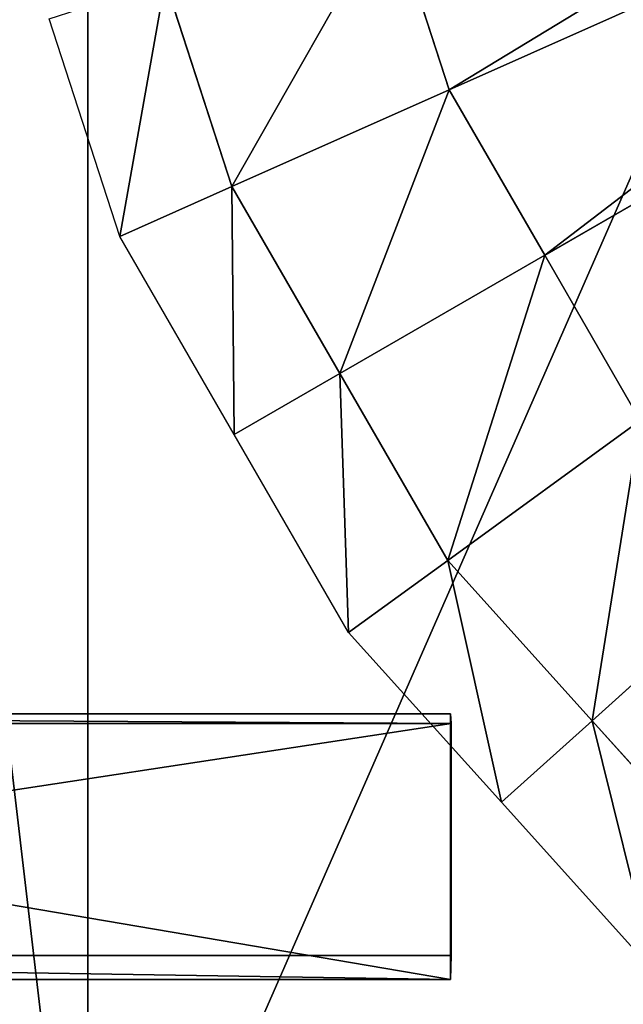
# Model space of a CAD drawing. Extents: x 0 to 31, y 0 to 21.2.
# Tile 530 of 574: x 23.02 to 23.75, y 13.846 to 15.037. Entities that reach past the tile are written whole.
import ezdxf

# ---------------------------------------------------------------- set-up
doc = ezdxf.new("R2010")
doc.units = 0
doc.header["$MEASUREMENT"] = 0
doc.layers.get('0').update_dxf_attribs({"color": 13, "linetype": 'CONTINUOUS'})
for name, color, linetype in [('CAST_IRON', 250, 'CONTINUOUS'), ('GALVANIZED_METAL', 252, 'CONTINUOUS'), ('GRATES', 250, 'CONTINUOUS'), ('STAINLESS_STEEL', 252, 'CONTINUOUS')]:
    doc.layers.add(name, color=color, linetype=linetype)

# ---------------------------------------------------------------- blocks, each defined once
blk = doc.blocks.new('NGM5058UC_TRADECAD_DXF')
at = {"layer": 'CAST_IRON', "color": 0}
blk.add_line((7.5831, 8.55555, -0.18725), (7.5831, 2.72605, -0.18725), dxfattribs=at)
blk.add_line((7.5831, 8.55555, -0.18725), (7.5831, 2.72605, -0.18725), dxfattribs=at)
at = {"layer": 'GRATES', "color": 0}
for p, q in [((8.0218, 3.57525, 1.46245), (6.131, 3.57525, 1.46245)), ((8.0218, 3.57525, 1.46245), (6.131, 3.57525, 1.46245)), ((8.0226, 3.56355, 1.81375), (8.0218, 3.57525, 1.46245)), ((8.0218, 3.57525, 1.46245), (8.0218, 3.25375, 1.46245)), ((8.0218, 3.57525, 1.46245), (8.0218, 3.25375, 1.46245)), ((8.0226, 3.56355, 1.81375), (8.0218, 3.57525, 1.46245)), ((8.0226, 3.56355, 1.81375), (6.1781, 3.56355, 1.81375)), ((8.0226, 3.56355, 1.81375), (6.1781, 3.56355, 1.81375)), ((8.0226, 3.28285, 1.81375), (8.0226, 3.56355, 1.81375)), ((8.0226, 3.28285, 1.81375), (8.0226, 3.56355, 1.81375)), ((6.1781, 3.28285, 1.81375), (8.0226, 3.28285, 1.81375)), ((6.1781, 3.28285, 1.81375), (8.0226, 3.28285, 1.81375)), ((8.0218, 3.25375, 1.46245), (8.0226, 3.28285, 1.81375)), ((8.0218, 3.25375, 1.46245), (8.0226, 3.28285, 1.81375)), ((8.0218, 3.25375, 1.46245), (6.131, 3.25375, 1.46245)), ((8.0218, 3.25375, 1.46245), (6.131, 3.25375, 1.46245))]:
    blk.add_line(p, q, dxfattribs=at)
at = {"layer": 'STAINLESS_STEEL', "color": 0}
for p, q in [((8.0202, 4.33035, 0.17945), (8.9205, 4.73115, 0.17945)), ((8.0202, 4.33035, 0.17945), (8.9205, 4.73115, 0.17945)), ((8.1358, 4.13025, 0.17945), (8.9845, 4.62025, 0.17945)), ((8.1358, 4.13025, 0.17945), (8.9845, 4.62025, 0.17945)), ((7.9488, 4.55015, 0.17945), (8.0202, 4.33035, 0.17945)), ((7.9488, 4.55015, 0.17945), (8.0202, 4.33035, 0.17945)), ((7.6765, 4.46165, -0.07745), (7.7572, 4.21325, -0.07745)), ((7.6765, 4.46165, -0.07745), (7.7572, 4.21325, -0.07745)), ((7.6217, 4.15285, -0.22375), (7.5362, 4.41605, -0.22375)), ((8.0202, 4.33035, 0.17945), (7.7572, 4.21325, -0.07745)), ((8.0202, 4.33035, 0.17945), (7.7572, 4.21325, -0.07745)), ((8.0202, 4.33035, 0.17945), (8.1358, 4.13025, 0.17945)), ((8.0202, 4.33035, 0.17945), (8.1358, 4.13025, 0.17945)), ((7.7572, 4.21325, -0.07745), (7.6217, 4.15285, -0.22375)), ((7.7572, 4.21325, -0.07745), (7.6217, 4.15285, -0.22375)), ((7.7572, 4.21325, -0.07745), (7.8878, 3.98705, -0.07745)), ((7.7572, 4.21325, -0.07745), (7.8878, 3.98705, -0.07745)), ((7.76, 3.91325, -0.22375), (7.6217, 4.15285, -0.22375)), ((8.1358, 4.13025, 0.17945), (7.8878, 3.98705, -0.07745)), ((8.1358, 4.13025, 0.17945), (7.8878, 3.98705, -0.07745)), ((8.1358, 4.13025, 0.17945), (8.2513, 3.93005, 0.17945)), ((8.1358, 4.13025, 0.17945), (8.2513, 3.93005, 0.17945)), ((7.8878, 3.98705, -0.07745), (7.76, 3.91325, -0.22375)), ((7.8878, 3.98705, -0.07745), (7.76, 3.91325, -0.22375)), ((7.8878, 3.98705, -0.07745), (8.0184, 3.76085, -0.07745)), ((7.8878, 3.98705, -0.07745), (8.0184, 3.76085, -0.07745)), ((8.2513, 3.93005, 0.17945), (8.0184, 3.76085, -0.07745)), ((8.2513, 3.93005, 0.17945), (8.0184, 3.76085, -0.07745)), ((7.8984, 3.67365, -0.22375), (7.76, 3.91325, -0.22375)), ((8.0184, 3.76085, -0.07745), (7.8984, 3.67365, -0.22375)), ((8.0184, 3.76085, -0.07745), (7.8984, 3.67365, -0.22375)), ((8.0184, 3.76085, -0.07745), (8.1932, 3.56675, -0.07745)), ((8.0184, 3.76085, -0.07745), (8.1932, 3.56675, -0.07745)), ((8.406, 3.75835, 0.17945), (8.1932, 3.56675, -0.07745)), ((8.406, 3.75835, 0.17945), (8.1932, 3.56675, -0.07745)), ((8.0835, 3.46805, -0.22375), (7.8984, 3.67365, -0.22375)), ((8.1932, 3.56675, -0.07745), (8.0835, 3.46805, -0.22375)), ((8.1932, 3.56675, -0.07745), (8.0835, 3.46805, -0.22375)), ((8.1932, 3.56675, -0.07745), (8.368, 3.37265, -0.07745)), ((8.1932, 3.56675, -0.07745), (8.368, 3.37265, -0.07745)), ((8.2687, 3.26235, -0.22375), (8.0835, 3.46805, -0.22375))]:
    blk.add_line(p, q, dxfattribs=at)
at = {"layer": 'CAST_IRON', "color": 0}
mesh = blk.add_polyface(dxfattribs=at)
corners = [(10.1441, 8.56815, -0.18725), (7.5831, 2.72605, -0.18725), (7.5831, 8.55555, -0.18725), (10.144, 2.72625, -0.18725)]
mesh.append_faces([[corners[k] for k in face] for face in [(0, 1, 2), (1, 0, 3)]], dxfattribs={"vtx0": -1, "color": 0})
mesh = blk.add_polyface(dxfattribs=at)
corners = [(6.8973, 8.55555, -0.18725), (7.5831, 2.72605, -0.18725), (6.8794, 2.72605, -0.18725), (7.5831, 8.55555, -0.18725)]
mesh.append_faces([[corners[k] for k in face] for face in [(0, 1, 2), (1, 0, 3)]], dxfattribs={"vtx0": -1, "color": 0})
at = {"layer": 'GALVANIZED_METAL', "color": 0}
mesh = blk.add_polyface(dxfattribs=at)
corners = [(-14.2165, -9.41305, -1.89865), (14.216, 9.40775, -1.89865), (-14.3866, -9.24295, -1.89865), (14.386, 9.23775, -1.89865)]
mesh.append_faces([[corners[k] for k in face] for face in [(0, 1, 2), (1, 0, 3)]], dxfattribs={"vtx0": -1, "color": 0})
mesh = blk.add_polyface(dxfattribs=at)
corners = [(14.216, 9.40775, -1.89865), (-14.2165, 9.40775, -1.89865), (-14.3866, -9.24295, -1.89865)]
mesh.append_faces([[corners[k] for k in face] for face in [(0, 1, 2)]], dxfattribs={"color": 0})
mesh = blk.add_polyface(dxfattribs=at)
corners = [(14.386, 9.23775, -1.89865), (-14.2165, -9.41305, -1.89865), (14.2159, -9.41295, -1.89865)]
mesh.append_faces([[corners[k] for k in face] for face in [(0, 1, 2)]], dxfattribs={"color": 0})
at = {"layer": 'GRATES', "color": 0}
mesh = blk.add_polyface(dxfattribs=at)
corners = [(8.0218, 3.25375, 1.46245), (6.131, 3.57525, 1.46245), (6.131, 3.25375, 1.46245), (8.0218, 3.57525, 1.46245)]
mesh.append_faces([[corners[k] for k in face] for face in [(0, 1, 2), (1, 0, 3)]], dxfattribs={"vtx0": -1, "color": 0})
mesh = blk.add_polyface(dxfattribs=at)
corners = [(8.0226, 3.56355, 1.81375), (6.131, 3.57525, 1.46245), (8.0218, 3.57525, 1.46245), (6.1781, 3.56355, 1.81375)]
mesh.append_faces([[corners[k] for k in face] for face in [(0, 1, 2), (1, 0, 3)]], dxfattribs={"vtx0": -1, "color": 0})
mesh = blk.add_polyface(dxfattribs=at)
corners = [(8.0226, 3.28285, 1.81375), (8.0218, 3.57525, 1.46245), (8.0218, 3.25375, 1.46245), (8.0226, 3.56355, 1.81375)]
mesh.append_faces([[corners[k] for k in face] for face in [(0, 1, 2), (1, 0, 3)]], dxfattribs={"vtx0": -1, "color": 0})
mesh = blk.add_polyface(dxfattribs=at)
corners = [(8.0226, 3.56355, 1.81375), (6.1781, 3.28285, 1.81375), (6.1781, 3.56355, 1.81375), (8.0226, 3.28285, 1.81375)]
mesh.append_faces([[corners[k] for k in face] for face in [(0, 1, 2), (1, 0, 3)]], dxfattribs={"vtx0": -1, "color": 0})
mesh = blk.add_polyface(dxfattribs=at)
corners = [(6.1781, 3.28285, 1.81375), (8.0218, 3.25375, 1.46245), (6.131, 3.25375, 1.46245), (8.0226, 3.28285, 1.81375)]
mesh.append_faces([[corners[k] for k in face] for face in [(0, 1, 2), (1, 0, 3)]], dxfattribs={"vtx0": -1, "color": 0})
at = {"layer": 'STAINLESS_STEEL', "color": 0}
mesh = blk.add_polyface(dxfattribs=at)
corners = [(8.8809, 4.85295, 0.17945), (8.0202, 4.33035, 0.17945), (7.9488, 4.55015, 0.17945), (8.9205, 4.73115, 0.17945)]
mesh.append_faces([[corners[k] for k in face] for face in [(0, 1, 2), (1, 0, 3)]], dxfattribs={"vtx0": -1, "color": 0})
mesh = blk.add_polyface(dxfattribs=at)
corners = [(8.9205, 4.73115, 0.17945), (8.1358, 4.13025, 0.17945), (8.0202, 4.33035, 0.17945), (8.9845, 4.62025, 0.17945)]
mesh.append_faces([[corners[k] for k in face] for face in [(0, 1, 2), (1, 0, 3)]], dxfattribs={"vtx0": -1, "color": 0})
mesh = blk.add_polyface(dxfattribs=at)
corners = [(8.9845, 4.62025, 0.17945), (8.2513, 3.93005, 0.17945), (8.1358, 4.13025, 0.17945), (9.0485, 4.50925, 0.17945)]
mesh.append_faces([[corners[k] for k in face] for face in [(0, 1, 2), (1, 0, 3)]], dxfattribs={"vtx0": -1, "color": 0})
mesh = blk.add_polyface(dxfattribs=at)
corners = [(7.9488, 4.55015, 0.17945), (7.7572, 4.21325, -0.07745), (7.6765, 4.46165, -0.07745), (8.0202, 4.33035, 0.17945)]
mesh.append_faces([[corners[k] for k in face] for face in [(0, 1, 2), (1, 0, 3)]], dxfattribs={"vtx0": -1, "color": 0})
mesh = blk.add_polyface(dxfattribs=at)
corners = [(7.6765, 4.46165, -0.07745), (7.6217, 4.15285, -0.22375), (7.5362, 4.41605, -0.22375), (7.7572, 4.21325, -0.07745)]
mesh.append_faces([[corners[k] for k in face] for face in [(0, 1, 2), (1, 0, 3)]], dxfattribs={"vtx0": -1, "color": 0})
mesh = blk.add_polyface(dxfattribs=at)
corners = [(8.0202, 4.33035, 0.17945), (7.8878, 3.98705, -0.07745), (7.7572, 4.21325, -0.07745), (8.1358, 4.13025, 0.17945)]
mesh.append_faces([[corners[k] for k in face] for face in [(0, 1, 2), (1, 0, 3)]], dxfattribs={"vtx0": -1, "color": 0})
mesh = blk.add_polyface(dxfattribs=at)
corners = [(7.7572, 4.21325, -0.07745), (7.76, 3.91325, -0.22375), (7.6217, 4.15285, -0.22375), (7.8878, 3.98705, -0.07745)]
mesh.append_faces([[corners[k] for k in face] for face in [(0, 1, 2), (1, 0, 3)]], dxfattribs={"vtx0": -1, "color": 0})
mesh = blk.add_polyface(dxfattribs=at)
corners = [(8.1358, 4.13025, 0.17945), (8.0184, 3.76085, -0.07745), (7.8878, 3.98705, -0.07745), (8.2513, 3.93005, 0.17945)]
mesh.append_faces([[corners[k] for k in face] for face in [(0, 1, 2), (1, 0, 3)]], dxfattribs={"vtx0": -1, "color": 0})
mesh = blk.add_polyface(dxfattribs=at)
corners = [(7.8878, 3.98705, -0.07745), (7.8984, 3.67365, -0.22375), (7.76, 3.91325, -0.22375), (8.0184, 3.76085, -0.07745)]
mesh.append_faces([[corners[k] for k in face] for face in [(0, 1, 2), (1, 0, 3)]], dxfattribs={"vtx0": -1, "color": 0})
mesh = blk.add_polyface(dxfattribs=at)
corners = [(8.2513, 3.93005, 0.17945), (8.1932, 3.56675, -0.07745), (8.0184, 3.76085, -0.07745), (8.406, 3.75835, 0.17945)]
mesh.append_faces([[corners[k] for k in face] for face in [(0, 1, 2), (1, 0, 3)]], dxfattribs={"vtx0": -1, "color": 0})
mesh = blk.add_polyface(dxfattribs=at)
corners = [(8.0184, 3.76085, -0.07745), (8.0835, 3.46805, -0.22375), (7.8984, 3.67365, -0.22375), (8.1932, 3.56675, -0.07745)]
mesh.append_faces([[corners[k] for k in face] for face in [(0, 1, 2), (1, 0, 3)]], dxfattribs={"vtx0": -1, "color": 0})
mesh = blk.add_polyface(dxfattribs=at)
corners = [(8.406, 3.75835, 0.17945), (8.368, 3.37265, -0.07745), (8.1932, 3.56675, -0.07745), (8.5606, 3.58665, 0.17945)]
mesh.append_faces([[corners[k] for k in face] for face in [(0, 1, 2), (1, 0, 3)]], dxfattribs={"vtx0": -1, "color": 0})
mesh = blk.add_polyface(dxfattribs=at)
corners = [(8.1932, 3.56675, -0.07745), (8.2687, 3.26235, -0.22375), (8.0835, 3.46805, -0.22375), (8.368, 3.37265, -0.07745)]
mesh.append_faces([[corners[k] for k in face] for face in [(0, 1, 2), (1, 0, 3)]], dxfattribs={"vtx0": -1, "color": 0})
blk = doc.blocks.new('NGM5058UC_TRADECAD_DWG')
at = {"color": 0}
blk.add_blockref('NGM5058UC_TRADECAD_DXF', (15.5194, 10.62185, 1.89865), dxfattribs=at)

msp = doc.modelspace()

# ---------------------------------------------------------------- block references
at = {"color": 0}
msp.add_blockref('NGM5058UC_TRADECAD_DWG', (0, 0), dxfattribs=at)

doc.saveas('drawing.dxf')
